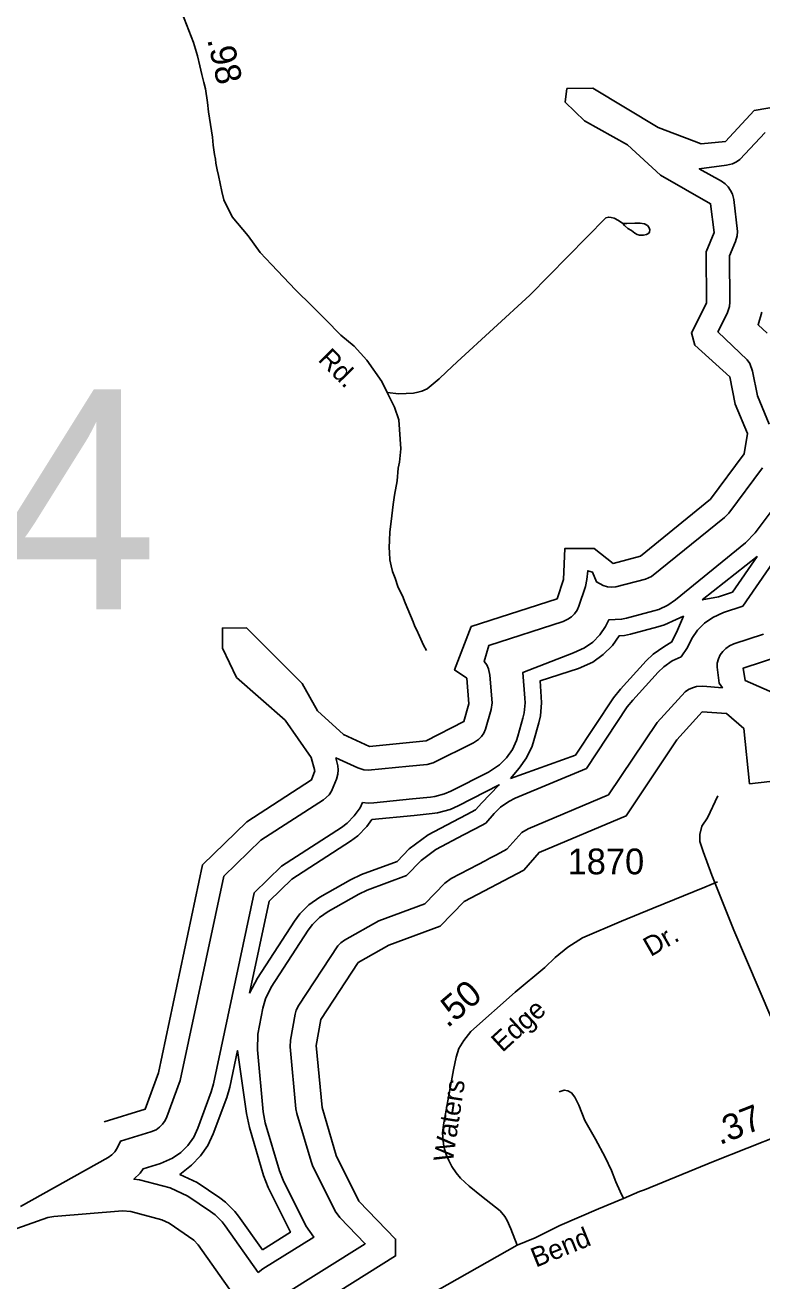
# Model space of a CAD drawing. Extents: x 2220236 to 2384410, y 720751 to 894131.
# Drawn here: x 2325712 to 2329286, y 778623 to 784717 of the extents above; entities that cross this region are included whole.
import ezdxf

# ---------------------------------------------------------------- set-up
doc = ezdxf.new("R2010")
doc.units = 0
doc.layers.add('Default', color=7, linetype='Continuous')

msp = doc.modelspace()

# ---------------------------------------------------------------- linework, layer by layer
at = {"layer": 'Default'}
for points in [[(2326460, 784807.2), (2326528.1, 784632.7), (2326547.5, 784568.5), (2326559.2, 784519.9), (2326568.9, 784477.2), (2326578.6, 784438.3), (2326586.3, 784407.2), (2326596.1, 784341.1), (2326601.9, 784296.4), (2326621.3, 784174), (2326623.3, 784135.1), (2326631, 784088.4), (2326634.8, 784066.3), (2326637.7, 784046.6), (2326642.7, 784014.6), (2326650.4, 783987.4), (2326665.5, 783909.7), (2326675.9, 783869.9), (2326716.9, 783786.3), (2326793.9, 783695.2), (2326851.4, 783613.1), (2326906.4, 783555), (2326965.9, 783493.9), (2327024, 783432.7), (2327104.9, 783353.2), (2327169.1, 783289), (2327244, 783212.6), (2327308.1, 783159.1), (2327369.2, 783091.8), (2327442.8, 782987.3), (2327468.5, 782934.4), (2327504.4, 782862.6), (2327524.3, 782801.8), (2327534.5, 782661.5), (2327527.2, 782595.6), (2327521.5, 782567.6), (2327516.3, 782505.5), (2327504.4, 782435.3), (2327496.8, 782391), (2327487.6, 782308.4), (2327481.5, 782258), (2327480, 782215.2), (2327478.5, 782181.6), (2327480, 782157.1), (2327481.5, 782122.7), (2327487.6, 782093.7), (2327494.4, 782065.4), (2327506.7, 782033.5), (2327519.5, 781992.9), (2327531.9, 781969), (2327542.2, 781948), (2327554.6, 781914.1), (2327593.6, 781820.7), (2327602.2, 781798.7), (2327609.9, 781784.7), (2327624.3, 781750.9), (2327644.7, 781707.3), (2327659.1, 781681.3)], [(2326095, 779394.8), (2326293.9, 779455.5), (2326358.9, 779632), (2326573, 780641.7), (2326787.1, 780850.7), (2327101, 781053.9), (2327118, 781097.2), (2327100, 781162.1), (2326973, 781344.1), (2326738, 781551.1), (2326670, 781692.7), (2326668.9, 781791.1), (2326785, 781792.6), (2327055.1, 781521.3), (2327130.9, 781389.9), (2327257, 781273.6), (2327382.9, 781216.3), (2327656.9, 781244), (2327840, 781336.7), (2327864, 781423), (2327854, 781547.3), (2327794.9, 781587.6), (2327875.9, 781797.7), (2328292, 781932.8), (2328323.9, 782026), (2328330.1, 782177.2), (2328472, 782176.4), (2328564.1, 782104.7), (2328696.9, 782139.7), (2329036.1, 782416.1), (2329199.9, 782636.1), (2329215.9, 782735.2), (2329156.1, 782877.2), (2329130, 783010.6), (2328961, 783164.6), (2328944, 783223), (2329017, 783367), (2329015, 783616.4), (2329055, 783710), (2329036.9, 783850.3), (2328793.9, 783988.2), (2328634, 784135.8), (2328425, 784252), (2328331.9, 784343.4), (2328339.9, 784409.4), (2328465, 784411.2), (2328783.1, 784220.7), (2328992, 784140.7), (2329109.1, 784151.9), (2329248.9, 784302.1), (2329390, 784327.5)], [(2329321.7, 782781.1), (2329264.5, 782917.3), (2329240.7, 783038.4), (2329227, 783075.5), (2329215.1, 783092.6), (2329072.4, 783229.2), (2329117.1, 783317.7), (2329128.4, 783351.1), (2329130, 783371.9), (2329128.4, 783597.1), (2329158.3, 783667.6), (2329166.3, 783694), (2329168.2, 783714.8), (2329149.1, 783870.4), (2329142.7, 783896.2), (2329134.1, 783915.2), (2329122, 783932.3), (2329107.3, 783947.1), (2329090, 783959.1), (2328982, 784020.4), (2329113.6, 784037.4), (2329143.1, 784044.1), (2329162, 784052.9), (2329179.2, 784064.9), (2329302.5, 784195.9)], [(2327468.5, 782934.4), (2327525, 782927.5), (2327596.2, 782931.5), (2327617.2, 782935.3), (2327635.5, 782940.6), (2327662.5, 782951.2), (2327720.6, 783000.9), (2327755.7, 783033.8), (2327807.7, 783082.7), (2328160.5, 783406.7), (2328529, 783782.4), (2328542.6, 783785.8), (2328554.8, 783783.1), (2328569.8, 783779.7), (2328590.8, 783769.5), (2328611.9, 783754.6)], [(2328611.9, 783754.6), (2328630.2, 783754.6), (2328668.9, 783755.9), (2328695.4, 783755.3), (2328717.1, 783752.5), (2328730.7, 783744.4), (2328738.1, 783736.9), (2328740.9, 783728.8), (2328742.2, 783723.3), (2328740.9, 783713.1), (2328738.8, 783708.4), (2328732.7, 783703.6), (2328726.6, 783700.2), (2328712.3, 783698.2), (2328692, 783697.5), (2328681.1, 783700.2), (2328668.9, 783707), (2328652.6, 783719.9), (2328636.3, 783730.1), (2328620, 783744.4), (2328611.9, 783754.6)], [(2329311.5, 783222.4), (2329267.4, 783262.8), (2329285.9, 783323.3)], [(2329672.4, 782591.3), (2329193, 781896.8), (2329100.3, 781866.3), (2329048, 781842.8), (2329008, 781814.8), (2328973.6, 781780.3), (2328945.5, 781740.4), (2328925, 781696.1), (2328894.2, 781652), (2328850.1, 781631.3), (2328810.1, 781603.3), (2328783.1, 781577.3), (2328659, 781441), (2328633, 781407.8), (2328434.9, 781110.1), (2328089.4, 780964.7), (2328058, 780949.2), (2328018, 780921.1), (2327986.9, 780890.4), (2327947.1, 780844.7), (2327925.1, 780833.2), (2327891.3, 780815.3), (2327839, 780787.8), (2327703.5, 780716.3), (2327633.1, 780663.6), (2327561.4, 780589.7), (2327371.7, 780519.4), (2327330.5, 780500.2), (2327181.6, 780415.3), (2327140, 780386.5), (2327105.5, 780352), (2327085.2, 780324.8), (2326905.2, 780048.4), (2326877.1, 779991.3), (2326864.6, 779945.9), (2326841.4, 779820.2), (2326838.4, 779743.9), (2326866.2, 779443.1), (2326876.5, 779389.7), (2326945.6, 779156.2), (2326963, 779111.3), (2327072.9, 778889.4), (2327111.7, 778834.7), (2326865.6, 778680.5), (2326842.3, 778663.6)], [(2327222.8, 781058.3), (2327229.2, 781081.3), (2327231, 781102.1), (2327229.2, 781122.9), (2327219.3, 781160.6), (2327326.4, 781112), (2327355.3, 781103), (2327376, 781101.2), (2327574.5, 781120.6), (2327662.1, 781129.5), (2327691, 781136.1), (2327887.2, 781234.5), (2327910.4, 781249.7), (2327925.1, 781264.5), (2327937, 781281.6), (2327945.8, 781300.5), (2327972.5, 781395.8), (2327977, 781427.9), (2327966.6, 781561.9), (2327959.8, 781593.3), (2327951, 781612.2), (2327939.1, 781629.3), (2327960.6, 781706.1), (2328322.1, 781823.5), (2328345.1, 781833.7), (2328362.3, 781845.7), (2328377.1, 781860.5), (2328389, 781877.6), (2328397.8, 781896.6), (2328430.6, 781991.9), (2328437.1, 782026.1), (2328441, 782069.4), (2328464.2, 782061.4), (2328483.3, 782015), (2328516.1, 781996.8), (2328536.4, 781991.4), (2328557.1, 781989.6), (2328577.8, 781991.4), (2328720.5, 782028.5), (2328750.1, 782040.7), (2329104.8, 782327.9), (2329125.3, 782349.2), (2329289.3, 782569.3)], [(2326842.3, 778663.6), (2326681.5, 778890.5), (2326667.5, 778908.7), (2326633.1, 778943.2), (2326610.8, 778960.1), (2326501.9, 779034.4), (2326415.7, 779073.6), (2326265.9, 779113.4), (2326239.2, 779115.8), (2326269.5, 779146.2), (2326283.7, 779166.7), (2326368.6, 779192.5), (2326427, 779217.9), (2326467, 779245.8), (2326501.5, 779280.3), (2326529.5, 779320.4), (2326549.8, 779363.6), (2326614.9, 779540.2), (2326625.9, 779578.9), (2326822.4, 780505.6), (2326955.4, 780635.7), (2327246, 780823.7), (2327274.1, 780844.3), (2327308.5, 780878.8), (2327336.6, 780918.8), (2327348.5, 780943.6), (2327376, 780941.2), (2327404.1, 780942.7), (2327590.5, 780961.5), (2327678, 780970.3), (2327698.6, 780973.1), (2327745.7, 780985.7), (2327776.5, 780999.1), (2327959.6, 781091.8), (2328013.1, 781127.1), (2328047.6, 781161.6), (2328075.6, 781201.6), (2328095.9, 781245.8), (2328102.7, 781266.6), (2328126.7, 781352.9), (2328132.9, 781379.3), (2328137, 781427.9), (2328136.1, 781450.3), (2328126.1, 781574.6), (2328371.5, 781671.4), (2328425.1, 781695.1), (2328465, 781723.1), (2328499.5, 781757.6), (2328527.6, 781797.7), (2328543, 781830.8), (2328605.5, 781833.9), (2328628.3, 781838.8), (2328761.3, 781873.8), (2328785.7, 781881.5), (2328830, 781902.1), (2328867.1, 781927.5), (2329206.1, 782203.8), (2329253.5, 782253.6), (2329417.5, 782473.7)], [(2328996.1, 781927.5), (2329262.3, 782137.9), (2329142.5, 781964.3), (2329075.3, 781942.2), (2328996.1, 781927.5)], [(2328066, 781061.3), (2328108.9, 781110.2), (2328144.7, 781161.6), (2328171.2, 781218.4), (2328179.8, 781245.2), (2328203.8, 781331.5), (2328211.6, 781365.4), (2328217.1, 781427.9), (2328215.9, 781456.8), (2328209.5, 781534.6), (2328396.3, 781595.3), (2328465, 781625.9), (2328516.5, 781661.9), (2328560.8, 781706.3), (2328593.4, 781752.8), (2328619.6, 781755.1), (2328648.6, 781761.5), (2328781.6, 781796.5), (2328813.2, 781806.3), (2328870, 781832.8), (2328905.1, 781848.3), (2328876.4, 781780.3), (2328849.7, 781723.5), (2328810.1, 781700.6), (2328758.5, 781664.6), (2328723.8, 781631.1), (2328599.8, 781494.8), (2328566.5, 781452.1), (2328381.6, 781174.5), (2328066, 781061.3)], [(2329294.3, 781761.7), (2329150.5, 781714.3), (2329128, 781704.3), (2329110.7, 781692.3), (2329096, 781677.5), (2329084.1, 781660.3), (2329075.3, 781641.4), (2329069.7, 781621.2), (2329068.1, 781600.4)], [(2329430, 781437.7), (2329204, 781536.8), (2329195, 781595.5), (2329377.1, 781655.5)], [(2329068.1, 781600.4), (2329078.6, 781523.5), (2329094.5, 781501.2), (2328998.6, 781508.5), (2328969.3, 781507), (2328949, 781501.6), (2328930.1, 781492.8), (2328912.9, 781480.8), (2328777.3, 781333.3), (2328541.3, 780981.3), (2328151.5, 780817.3), (2328120.8, 780798.6), (2328048.4, 780717.2), (2327998.5, 780691), (2327966.1, 780673.8), (2327943.6, 780662), (2327909.3, 780644.1), (2327778.1, 780574.8), (2327747.8, 780552.2), (2327650.8, 780452.1), (2327427.3, 780369.4), (2327260.6, 780276.2), (2327242.7, 780263.9), (2327228, 780249.1), (2327039.5, 779961.1), (2327027.2, 779936.6), (2327022.1, 779917.2), (2326999.1, 779791.5), (2326997.5, 779758.7), (2327025.6, 779457.9), (2327030.1, 779435.1), (2327099, 779201.6), (2327106.6, 779182.3), (2327216.5, 778960.4), (2327238, 778930.1), (2327362.1, 778802.6), (2326950.3, 778544.9)], [(2327021, 778438.2), (2327509.1, 778743.6), (2327509.1, 778825.7), (2327331.1, 779008.8), (2327221, 779230.7), (2327152.1, 779464.1), (2327124, 779765), (2327146.9, 779890.7), (2327327, 780167.1), (2327476, 780252), (2327725, 780344.2), (2327841, 780463.7), (2328131, 780616.7), (2328205, 780701.7), (2328628, 780879.8), (2328873.1, 781247.7), (2328996.9, 781384), (2329114, 781375.6), (2329198.1, 781303.5), (2329226, 781035.5), (2329325, 781046.1)], [(2325690.1, 778983.5), (2326114.1, 779221.8), (2326132.4, 779234.3), (2326146.9, 779249.1), (2326159, 779266.2), (2326175.2, 779300.9), (2326322, 779345.6), (2326347.1, 779356.4), (2326364.3, 779368.4), (2326379, 779383.2), (2326390.9, 779400.4), (2326399.5, 779418.9), (2326464.5, 779595.5), (2326675.8, 780586.2), (2326855.4, 780761.3), (2327159.3, 780958), (2327186.1, 780981.6), (2327198, 780998.8), (2327222.8, 781058.3)], [(2326801, 780018.9), (2326895.6, 780465.2), (2327005.7, 780572.9), (2327289.5, 780756.5), (2327325.6, 780783), (2327369.9, 780827.4), (2327394, 780862.1), (2327598.7, 780881.8), (2327686, 780890.6), (2327712.5, 780894.3), (2327773.2, 780910.5), (2327812.8, 780927.7), (2328011.5, 781029.6), (2327966.6, 780982.4), (2327926.6, 780943), (2327896.6, 780908.5), (2327853.8, 780886), (2327786.7, 780850.6), (2327666.4, 780787.1), (2327575.5, 780719.3), (2327516.5, 780658.3), (2327344, 780594.5), (2327290.7, 780569.7), (2327141.8, 780484.8), (2327088.5, 780447.8), (2327044.2, 780403.4), (2327018.2, 780368.5), (2326838.4, 780092), (2326801, 780018.9)], [(2329540.3, 779395.6), (2329509, 779475.4), (2329450.4, 779635.2), (2329333.3, 779893.5), (2329149.7, 780325), (2329043.3, 780591.3), (2329000.7, 780707.1), (2328984.7, 780755), (2328984.7, 780789.7), (2328995.3, 780829.6), (2329022, 780869.6), (2329072.5, 780976.1)], [(2328098.2, 778796.3), (2328068.4, 778876), (2328050.4, 778915.1), (2328039.2, 778934.7), (2328016, 778962.8), (2327925, 779033.4), (2327865.3, 779082.7), (2327824.5, 779121.9), (2327803.3, 779146.4), (2327781.1, 779178.2), (2327767.6, 779206.3), (2327754.1, 779235.3), (2327746.4, 779262.6), (2327741.9, 779285.9), (2327735.8, 779339.7), (2327741.7, 779380.1), (2327769.4, 779532.6), (2327789.2, 779646.8), (2327802.3, 779707.6), (2327816.3, 779750.4), (2327839.6, 779789.5), (2327873.2, 779832.4), (2328088.6, 780023.5), (2328232.7, 780144), (2328283.4, 780192.5), (2328344.7, 780242.7), (2328415.3, 780287.5), (2328604.9, 780368.7), (2328758.7, 780431.9), (2329009.3, 780533.1), (2329070.4, 780558.7)], [(2326862.8, 778773.1), (2326746.7, 778936.7), (2326728.9, 778960.1), (2326684.6, 779004.5), (2326655.9, 779026.1), (2326546.8, 779100.4), (2326462.5, 779138.9), (2326518.5, 779184.6), (2326562.8, 779229), (2326598.9, 779280.3), (2326624.7, 779336), (2326689.7, 779512.6), (2326704.3, 779562.3), (2326742, 779740), (2326786.5, 779435.7), (2326799.8, 779367), (2326868.7, 779133.5), (2326891.5, 779075.8), (2326999.1, 778858.5), (2326862.8, 778773.1)], [(2328302.5, 779539.8), (2328327.3, 779548.7), (2328345.1, 779545.1), (2328362.8, 779534.5), (2328378.8, 779514.9), (2328398.3, 779475.9), (2328426.7, 779401.3), (2328478.1, 779310.8), (2328526.1, 779223.8), (2328556.2, 779158.1), (2328577.5, 779103.1), (2328598.8, 779056.9), (2328614.3, 779022.5)], [(2329831.5, 779523.6), (2329540.3, 779395.6), (2329050.9, 779201.8), (2328716.7, 779064), (2328692.8, 779055.7), (2328614.3, 779022.5), (2328493.8, 778971.5), (2328306, 778890.9), (2328185.4, 778832.3), (2328098.2, 778796.3)], [(2326808.6, 778434.3), (2326551.1, 778798.1), (2326530.4, 778820.6), (2326411.4, 778902.1), (2326374.7, 778919), (2326224.8, 778958.8), (2326184.4, 778962.4), (2325851.4, 778935.8), (2325821.7, 778929.5), (2325671.8, 778877.5), (2325651.1, 778868), (2325633.7, 778856), (2325619.5, 778841.8), (2325177.4, 778322.3)], [(2328098.2, 778796.3), (2327214.2, 778295.1), (2327076.9, 778217.4)]]:
    msp.add_lwpolyline(points, dxfattribs=at)

# ---------------------------------------------------------------- texts
for s, height, rotation, p in [('.98', 125, 282.79548, (2326594.3, 784647.3)), ('Rd.', 95, 314.69455, (2327128.6, 783090.5)), ('Dr.', 95, 29.85368, (2328746, 780193.8)), ('.50', 125, 40.4371, (2327760.6, 779846.9)), ('Edge', 95, 42.41602, (2328026.9, 779728.3)), ('Waters', 95, 81.39574, (2327786, 779195.1)), ('.37', 125, 21.59875, (2329081.1, 779281)), ('Bend', 95, 22.08546, (2328189.3, 778686.5))]:
    msp.add_text(s, height=height, rotation=rotation, dxfattribs=at).set_placement(p)
for s, height, p in [('44', 1066.27, (2324769.9, 781882.5)), ('1870', 125, (2328343.2, 780595.8))]:
    msp.add_text(s, height=height, dxfattribs=at).set_placement(p)

doc.saveas('drawing.dxf')
